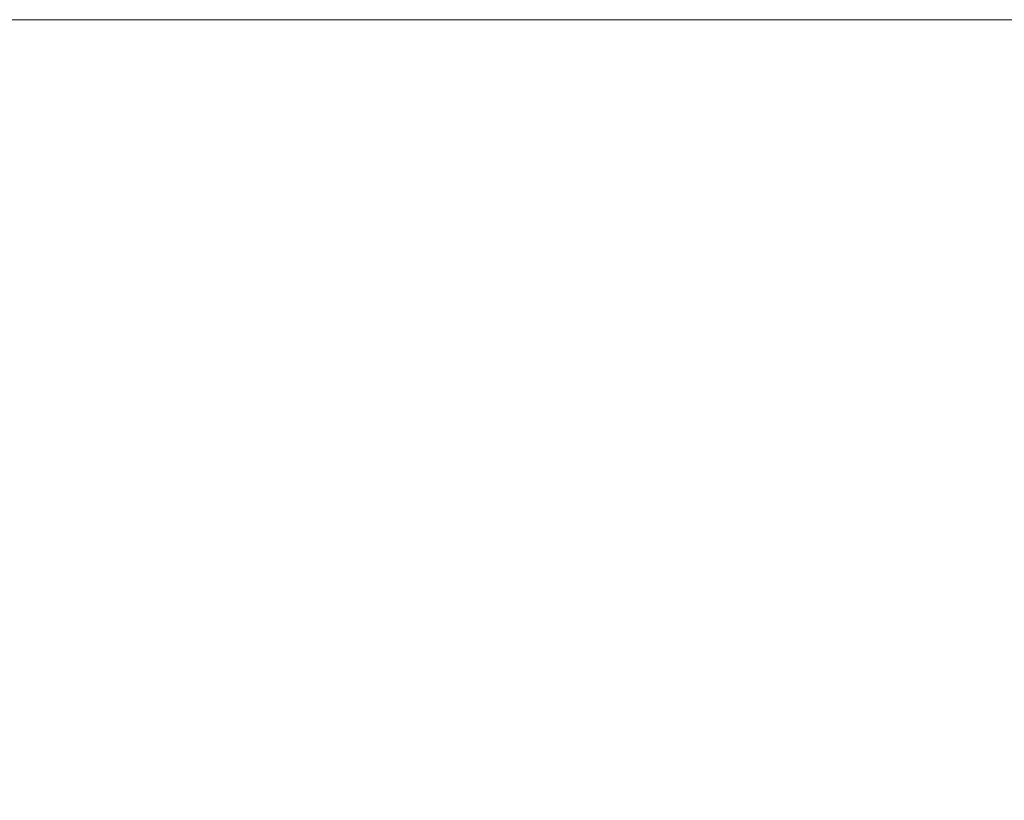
# Model space of a CAD drawing. Header units: millimetres. Extents: x 0 to 1118, y 0 to 864.
# Tile 383 of 390: x 850 to 886, y 618 to 646. Entities that reach past the tile are written whole.
import ezdxf

# ---------------------------------------------------------------- set-up
doc = ezdxf.new("R2010")
doc.units = ezdxf.units.MM
doc.styles.add('SLDTEXTSTYLE0', font='TXT', dxfattribs={"width": 0.605})
doc.dimstyles.new('SLDDIMSTYLE5', dxfattribs={"dimtxt": 3.175, "dimasz": 3.302, "dimexe": 0, "dimexo": 0.0625, "dimgap": 0.79375, "dimtad": 0, "dimtih": 1, "dimtoh": 1, "dimlfac": 4, "dimrnd": 1e-09, "dimzin": 4, "dimdsep": 46, "dimtxsty": 'SLDTEXTSTYLE0', "dimsah": 1, "dimcen": 0.09, "dimadec": 0, "dimazin": 1, "dimtfac": 1, "dimtofl": 0, "dimtmove": 0, "dimatfit": 3, "dimfxl": 1, "dimfrac": 2, "dimtolj": 1, "dimtzin": 12, "dimarcsym": 0})

# ---------------------------------------------------------------- blocks, each defined once
blk = doc.blocks.new('_D_22')
at = {"color": 7, "linetype": 'Continuous', "lineweight": 0}
for p, q in [((900.769, 645.849), (739.354, 645.849)), ((740.954, 645.849), (740.954, 611.46)), ((740.954, 572.199), (740.954, 606.588)), ((788.598, 572.199), (739.354, 572.199))]:
    blk.add_line(p, q, dxfattribs=at)
for points in [[(740.954, 645.849), (740.446, 642.547), (741.462, 642.547)], [(740.954, 572.199), (741.462, 575.501), (740.446, 575.501)]]:
    blk.add_solid(points, dxfattribs=at)
at = {"color": 7, "linetype": 'Continuous', "lineweight": 0, "insert": (734.285, 610.68), "char_height": 3.175, "attachment_point": 1, "style": 'SLDTEXTSTYLE0'}
blk.add_mtext('294.60', dxfattribs=at)
blk = doc.blocks.new('_D_23')
at = {"color": 7, "linetype": 'Continuous', "lineweight": 0}
for p, q in [((902.369, 644.249), (902.369, 554.304)), ((793.669, 567.127), (793.669, 554.304)), ((793.669, 555.904), (841.35, 555.904)), ((902.369, 555.904), (854.689, 555.904))]:
    blk.add_line(p, q, dxfattribs=at)
for points in [[(793.669, 555.904), (796.971, 555.396), (796.971, 556.412)], [(902.369, 555.904), (899.067, 556.412), (899.067, 555.396)]]:
    blk.add_solid(points, dxfattribs=at)
at = {"color": 7, "linetype": 'Continuous', "lineweight": 0, "insert": (841.35, 557.561), "char_height": 3.175, "attachment_point": 1, "style": 'SLDTEXTSTYLE0'}
blk.add_mtext('434.80', dxfattribs=at)

msp = doc.modelspace()

# ---------------------------------------------------------------- dimensions: what is measured, and where the dimension line sits
at = {"color": 7, "linetype": 'Continuous', "lineweight": 0}
dim = msp.add_linear_dim(base=(740.9545, 572.1989), p1=(902.3694, 645.8489), p2=(790.1977, 572.1989), angle=90, dimstyle='SLDDIMSTYLE5', dxfattribs=at)
dim.commit()
dim.dimension.update_dxf_attribs({"geometry": '_D_22', "text_midpoint": (740.9545, 609.0239), "dimtype": 160})
dim = msp.add_linear_dim(base=(793.6694, 555.9042), p1=(902.3694, 645.8489), p2=(793.6694, 568.7273), dimstyle='SLDDIMSTYLE5', dxfattribs=at)
dim.commit()
dim.dimension.update_dxf_attribs({"geometry": '_D_23', "text_midpoint": (848.0194, 555.9042), "dimtype": 160})

doc.saveas('drawing.dxf')
